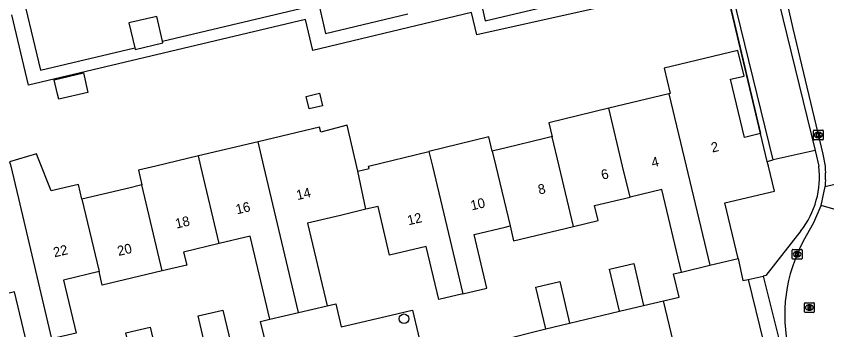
# Model space of a CAD drawing. Extents: x 158461 to 159795, y 387220 to 388672.
# Drawn here: x 159142.8 to 159225.8, y 388483.2 to 388515.3 of the extents above; entities that cross this region are included whole.
import ezdxf

# ---------------------------------------------------------------- set-up
doc = ezdxf.new("R2010")
doc.units = 0
for name, color, linetype in [('IMGEO_Boom', 7, 'Continuous'), ('IMGEO_Kolk', 7, 'Continuous'), ('IMGEO_Muur', 7, 'Continuous'), ('IMGEO_Pand', 7, 'Continuous'), ('IMGEO_Pand_nummerreeks', 7, 'Continuous'), ('IMGEO_Parkeervlak_open', 7, 'Continuous'), ('IMGEO_Rijbaan_lokaal_open', 7, 'Continuous'), ('IMGEO_Rioolput', 7, 'Continuous'), ('IMGEO_Voetpad_open', 7, 'Continuous')]:
    doc.layers.add(name, color=color, linetype=linetype)

msp = doc.modelspace()

# ---------------------------------------------------------------- linework, layer by layer
at = {"layer": 'IMGEO_Boom'}
msp.add_circle((159182.506, 388484.372), 0.489, dxfattribs=at)
at = {"layer": 'IMGEO_Kolk'}
for p, q in [((159224.462, 388502.756), (159224.462, 388503.608)), ((159224.537, 388503.682), (159225.389, 388503.682)), ((159224.95, 388503.462), (159224.975, 388503.462)), ((159225.463, 388503.608), (159225.463, 388502.756)), ((159225.389, 388502.682), (159224.537, 388502.682)), ((159224.973, 388502.902), (159224.948, 388502.902)), ((159222.285, 388490.548), (159222.285, 388491.4)), ((159222.36, 388491.474), (159223.212, 388491.474)), ((159223.286, 388491.4), (159223.286, 388490.548)), ((159222.796, 388490.694), (159222.771, 388490.694)), ((159222.773, 388491.254), (159222.798, 388491.254)), ((159223.212, 388490.474), (159222.36, 388490.474))]:
    msp.add_line(p, q, dxfattribs=at)
for points in [[(159224.462, 388502.756), (159224.462, 388503.608)], [(159224.537, 388503.682), (159225.389, 388503.682)], [(159224.783, 388503.382), (159224.906, 388503.382), (159224.906, 388503.231), (159225.036, 388503.382), (159225.2, 388503.382), (159225.054, 388503.231), (159225.207, 388502.982), (159225.055, 388502.982), (159224.97, 388503.146), (159224.906, 388503.079), (159224.906, 388502.982), (159224.783, 388502.982), (159224.783, 388503.382)], [(159225.463, 388503.608), (159225.463, 388502.756)], [(159225.389, 388502.682), (159224.537, 388502.682)], [(159222.285, 388490.548), (159222.285, 388491.4)], [(159222.36, 388491.474), (159223.212, 388491.474)], [(159223.286, 388491.4), (159223.286, 388490.548)], [(159222.606, 388491.174), (159222.729, 388491.174), (159222.729, 388491.023), (159222.859, 388491.174), (159223.023, 388491.174), (159222.877, 388491.023), (159223.03, 388490.774), (159222.878, 388490.774), (159222.793, 388490.938), (159222.729, 388490.871), (159222.729, 388490.774), (159222.606, 388490.774), (159222.606, 388491.174)], [(159223.212, 388490.474), (159222.36, 388490.474)]]:
    msp.add_lwpolyline(points, dxfattribs=at)
for centre, start, end in [((159224.539, 388503.606), 91.55205, 178.44795), ((159224.539, 388503.606), 91.55205, 178.44795), ((159225.387, 388503.606), 1.55205, 88.44795), ((159225.387, 388503.606), 1.55205, 88.44795), ((159224.539, 388502.758), 181.55205, 268.44795), ((159224.539, 388502.758), 181.55205, 268.44795), ((159225.387, 388502.758), 271.55205, 358.44795), ((159225.387, 388502.758), 271.55205, 358.44795), ((159222.362, 388491.398), 91.55205, 178.44795), ((159222.362, 388491.398), 91.55205, 178.44795), ((159223.21, 388491.398), 1.55205, 88.44795), ((159223.21, 388491.398), 1.55205, 88.44795), ((159222.362, 388490.55), 181.55205, 268.44795), ((159222.362, 388490.55), 181.55205, 268.44795), ((159223.21, 388490.55), 271.55205, 358.44795), ((159223.21, 388490.55), 271.55205, 358.44795)]:
    msp.add_arc(centre, 0.0765, start, end, dxfattribs=at)
for centre, major_axis, ratio, start_param, end_param in [((159224.949, 388503.182), (-0.387, 0.002), 0.722429, 4.712389, 7.853982), ((159224.974, 388503.182), (-0.39, 0.002), 0.717154, 1.570796, 4.712389), ((159222.772, 388490.974), (-0.387, 0.002), 0.722429, 4.712389, 7.853982), ((159222.797, 388490.974), (-0.39, 0.002), 0.717154, 1.570796, 4.712389)]:
    msp.add_ellipse(centre, major_axis=major_axis, ratio=ratio, start_param=start_param, end_param=end_param, dxfattribs=at)
at = {"layer": 'IMGEO_Muur'}
msp.add_lwpolyline([(159219.017, 388503.329), (159214.945, 388520.634)], dxfattribs=at)
at = {"layer": 'IMGEO_Pand'}
for points in [[(159157.768, 388512.775), (159157.163, 388515.326), (159154.306, 388514.648), (159154.911, 388512.099)], [(159154.911, 388512.099), (159154.947, 388511.946), (159157.804, 388512.623), (159157.768, 388512.775)], [(159219.017, 388503.329), (159217.384, 388502.939), (159215.963, 388508.89), (159217.346, 388509.22), (159216.722, 388511.835), (159209.159, 388510.029), (159209.783, 388507.414), (159209.644, 388507.381)], [(159147.135, 388506.839), (159147.009, 388507.369), (159146.663, 388508.827), (159149.646, 388509.534), (159150.117, 388507.546), (159147.135, 388506.839)], [(159172.78, 388505.848), (159172.483, 388507.133), (159173.856, 388507.449), (159174.152, 388506.165), (159172.78, 388505.848)], [(159209.644, 388507.381), (159203.491, 388505.912)], [(159209.644, 388507.381), (159211.411, 388500), (159213.842, 388489.847)], [(159203.491, 388505.912), (159197.343, 388504.444), (159197.687, 388503.005)], [(159205.663, 388496.819), (159204.903, 388500), (159203.491, 388505.912)], [(159177.778, 388499.478), (159176.694, 388504.174), (159173.969, 388503.46), (159173.846, 388503.978), (159167.56, 388502.488)], [(159219.723, 388500.486), (159219.017, 388503.329)], [(159167.56, 388502.488), (159161.437, 388501.037)], [(159171.703, 388485.011), (159168.15, 388500), (159167.56, 388502.488)], [(159191.541, 388501.537), (159191.196, 388502.979), (159185.052, 388501.497)], [(159197.687, 388503.005), (159197.576, 388502.978), (159196.914, 388502.82), (159192.967, 388501.878), (159191.674, 388501.569), (159191.541, 388501.537)], [(159199.883, 388493.814), (159198.405, 388500), (159197.687, 388503.005)], [(159177.778, 388499.478), (159178.918, 388499.742), (159178.856, 388500.002), (159185.052, 388501.497)], [(159185.052, 388501.497), (159185.409, 388500), (159188.535, 388486.916)], [(159191.541, 388501.537), (159191.908, 388500), (159193.373, 388493.867)], [(159149.496, 388496.61), (159149.135, 388498.132), (159146.346, 388497.47), (159145.031, 388500.794), (159144.854, 388501.24), (159142.096, 388500.437), (159142.172, 388500.117)], [(159161.437, 388501.037), (159157.061, 388500), (159155.287, 388499.58), (159155.645, 388498.067)], [(159163.561, 388492.064), (159161.682, 388500), (159161.437, 388501.037)], [(159142.172, 388500.117), (159142.987, 388496.674), (159146.388, 388482.31)], [(159216.736, 388490.538), (159215.377, 388496.228), (159220.455, 388497.441), (159219.844, 388500), (159219.723, 388500.486)], [(159178.602, 388495.577), (159177.778, 388499.478)], [(159155.645, 388498.067), (159155.499, 388498.032), (159154.303, 388497.749), (159153.868, 388497.646), (159149.496, 388496.61)], [(159157.73, 388489.263), (159155.645, 388498.067)], [(159210.951, 388489.157), (159208.934, 388497.6), (159205.663, 388496.819)], [(159149.496, 388496.61), (159151.252, 388489.197)], [(159199.883, 388493.814), (159202.401, 388494.415), (159202.034, 388495.952), (159205.663, 388496.819)], [(159178.602, 388495.577), (159175.984, 388494.957), (159172.631, 388494.163), (159174.635, 388485.706)], [(159188.535, 388486.916), (159186.067, 388486.327), (159184.764, 388491.784), (159181.032, 388490.893), (159179.843, 388495.871), (159178.602, 388495.577)], [(159188.535, 388486.916), (159191.007, 388487.507), (159189.698, 388492.99), (159192.858, 388493.745), (159193.373, 388493.867)], [(159193.373, 388493.867), (159193.736, 388492.345), (159199.883, 388493.814)], [(159168.769, 388484.316), (159166.753, 388492.821), (159163.561, 388492.064)], [(159163.561, 388492.064), (159159.922, 388491.202), (159160.241, 388489.858), (159157.73, 388489.263)], [(159204.571, 388485.143), (159203.547, 388489.452), (159206.037, 388490.044), (159207.061, 388485.735)], [(159210.951, 388489.157), (159213.842, 388489.847)], [(159213.842, 388489.847), (159216.736, 388490.538)], [(159151.252, 388489.197), (159147.611, 388488.334), (159148.898, 388482.905), (159146.388, 388482.31)], [(159157.73, 388489.263), (159151.581, 388487.806), (159151.252, 388489.197)], [(159197.026, 388483.347), (159196.015, 388487.599), (159198.467, 388488.182), (159199.478, 388483.93)], [(159146.388, 388482.31), (159143.877, 388481.715), (159142.598, 388487.112), (159138.77, 388486.205)], [(159171.703, 388485.011), (159174.635, 388485.706)], [(159204.571, 388485.143), (159207.061, 388485.735)], [(159162.42, 388480.399), (159161.41, 388484.658), (159163.942, 388485.258), (159164.951, 388480.999)], [(159168.769, 388484.316), (159171.703, 388485.011)], [(159197.026, 388483.347), (159199.478, 388483.93)], [(159154.983, 388478.713), (159153.986, 388482.922), (159156.49, 388483.516), (159157.487, 388479.307)]]:
    msp.add_lwpolyline(points, dxfattribs=at)
at = {"layer": 'IMGEO_Parkeervlak_open'}
msp.add_lwpolyline([(159224.623, 388501.584), (159220.333, 388500.623)], dxfattribs=at)
at = {"layer": 'IMGEO_Rijbaan_lokaal_open'}
for points in [[(159218.5, 388530.706), (159220.333, 388522.995), (159222.353, 388514.086), (159225.428, 388501.235), (159225.642, 388500), (159225.673, 388499.652), (159225.692, 388499.303)], [(159225.642, 388497.907), (159230.749, 388499.15)], [(159225.692, 388498.604), (159225.673, 388498.255), (159225.642, 388497.907)], [(159225.237, 388495.98), (159225.642, 388497.907)], [(159223.449, 388492.336), (159224.489, 388494.233), (159225.237, 388495.98)], [(159230.131, 388494.569), (159225.237, 388495.98)], [(159216.736, 388490.538), (159217.224, 388488.283), (159217.78, 388488.407)], [(159209.082, 388486.216), (159210.689, 388486.598), (159210.125, 388488.96), (159210.951, 388489.157)], [(159217.78, 388488.407), (159219.299, 388488.747)], [(159217.78, 388488.407), (159219.292, 388482.108)], [(159219.299, 388488.747), (159221.07, 388481.631)], [(159174.635, 388485.706), (159175.522, 388485.916), (159176.068, 388483.558), (159181.754, 388484.883), (159182.911, 388485.153), (159183.362, 388485.258), (159184.547, 388480.348), (159187.344, 388480.962), (159192.291, 388482.14), (159197.026, 388483.347)], [(159207.061, 388485.735), (159209.082, 388486.216)], [(159210.482, 388480.382), (159209.082, 388486.216)], [(159199.478, 388483.93), (159204.571, 388485.143)], [(159164.951, 388480.999), (159168.364, 388481.724), (159167.793, 388484.085), (159168.769, 388484.316)]]:
    msp.add_lwpolyline(points, dxfattribs=at)
for centre, radius, start, end in [((159215.516, 388498.954), 10.182, 358.03295, 1.96705), ((159237.205, 388484.794), 15.688, 151.26388, 193.57225)]:
    msp.add_arc(centre, radius, start, end, dxfattribs=at)
at = {"layer": 'IMGEO_Rioolput'}
for p, q in [((159223.543, 388485.091), (159223.543, 388485.943)), ((159223.618, 388486.017), (159224.47, 388486.017)), ((159224.031, 388485.797), (159224.056, 388485.797)), ((159224.544, 388485.943), (159224.544, 388485.091)), ((159224.47, 388485.017), (159223.618, 388485.017)), ((159224.054, 388485.237), (159224.029, 388485.237))]:
    msp.add_line(p, q, dxfattribs=at)
for points in [[(159223.543, 388485.091), (159223.543, 388485.943)], [(159223.618, 388486.017), (159224.47, 388486.017)], [(159224.132, 388485.715), (159223.88, 388485.717), (159223.88, 388485.317)], [(159224.058, 388485.636), (159224.004, 388485.636), (159224.004, 388485.555)], [(159224.544, 388485.943), (159224.544, 388485.091)], [(159224.47, 388485.017), (159223.618, 388485.017)], [(159223.88, 388485.317), (159224.004, 388485.317), (159224.004, 388485.479), (159224.015, 388485.479)], [(159224.004, 388485.555), (159224.056, 388485.555)], [(159224.062, 388485.45), (159224.133, 388485.317), (159224.273, 388485.317), (159224.208, 388485.443)]]:
    msp.add_lwpolyline(points, dxfattribs=at)
for centre, radius, start, end in [((159223.62, 388485.941), 0.0765, 91.55205, 178.44795), ((159223.62, 388485.941), 0.0765, 91.55205, 178.44795), ((159224.064, 388485.54), 0.0964, 77.00612, 93.18647), ((159224.078, 388485.597), 0.0378, 276.66336, 79.67722), ((159224.131, 388485.605), 0.109, 350.36119, 89.41601), ((159224.129, 388485.605), 0.112, 277.58423, 350.98172), ((159224.468, 388485.941), 0.0765, 1.55205, 88.44795), ((159224.468, 388485.941), 0.0765, 1.55205, 88.44795), ((159223.62, 388485.093), 0.0765, 181.55205, 268.44795), ((159223.62, 388485.093), 0.0765, 181.55205, 268.44795), ((159224.014, 388485.426), 0.0533, 26.02933, 88.69889), ((159224.04, 388485.744), 0.19, 274.7715, 282.96867), ((159224.113, 388485.39), 0.108, 29.51342, 73.79051), ((159224.468, 388485.093), 0.0765, 271.55205, 358.44795), ((159224.468, 388485.093), 0.0765, 271.55205, 358.44795)]:
    msp.add_arc(centre, radius, start, end, dxfattribs=at)
for centre, major_axis, ratio, start_param, end_param in [((159224.03, 388485.517), (-0.387, 0.002), 0.722429, 4.712389, 7.853982), ((159224.055, 388485.517), (-0.39, 0.002), 0.717154, 1.570796, 4.712389)]:
    msp.add_ellipse(centre, major_axis=major_axis, ratio=ratio, start_param=start_param, end_param=end_param, dxfattribs=at)
at = {"layer": 'IMGEO_Voetpad_open'}
for points in [[(159220.333, 388500.623), (159215.798, 388519.206), (159220.088, 388520.166)], [(159220.088, 388520.166), (159224.623, 388501.584)], [(159215.307, 388519.096), (159189.962, 388513.424), (159189.423, 388515.706), (159173.162, 388511.824), (159172.408, 388515.006), (159144.038, 388508.287), (159142.328, 388515.49)], [(159142.971, 388519.421), (159145.247, 388509.81), (159154.911, 388512.099)], [(159215.307, 388519.096), (159219.017, 388503.329)], [(159190.27, 388517.346), (159190.825, 388514.867), (159201.551, 388517.431)], [(159157.768, 388512.775), (159173.76, 388516.563), (159174.468, 388513.573), (159182.889, 388515.584)], [(159224.623, 388501.584), (159224.997, 388500)], [(159219.723, 388500.486), (159220.333, 388500.623)], [(159223.163, 388493.374), (159219.579, 388488.81), (159219.299, 388488.747)]]:
    msp.add_lwpolyline(points, dxfattribs=at)
msp.add_arc((159216.261, 388498.851), 8.811, 321.56537, 7.49169, dxfattribs=at)

# ---------------------------------------------------------------- texts
at = {"layer": 'IMGEO_Pand_nummerreeks'}
for s, rotation, p in [('2', 13.43013, (159214.098, 388501.379)), ('4', 13.20522, (159207.972, 388499.853)), ('6', 13.20668, (159202.829, 388498.596)), ('8', 13.20668, (159196.364, 388497.079)), ('14', 13.23434, (159171.59, 388496.513)), ('10', 13.20668, (159189.446, 388495.456)), ('16', 13.23434, (159165.388, 388495.054)), ('18', 13.23533, (159159.188, 388493.595)), ('12', 13.20522, (159182.972, 388493.936)), ('22', 13.23533, (159146.689, 388490.655)), ('20', 13.33273, (159153.254, 388490.792))]:
    msp.add_text(s, height=1, rotation=rotation, dxfattribs=at).set_placement(p)

doc.saveas('drawing.dxf')
